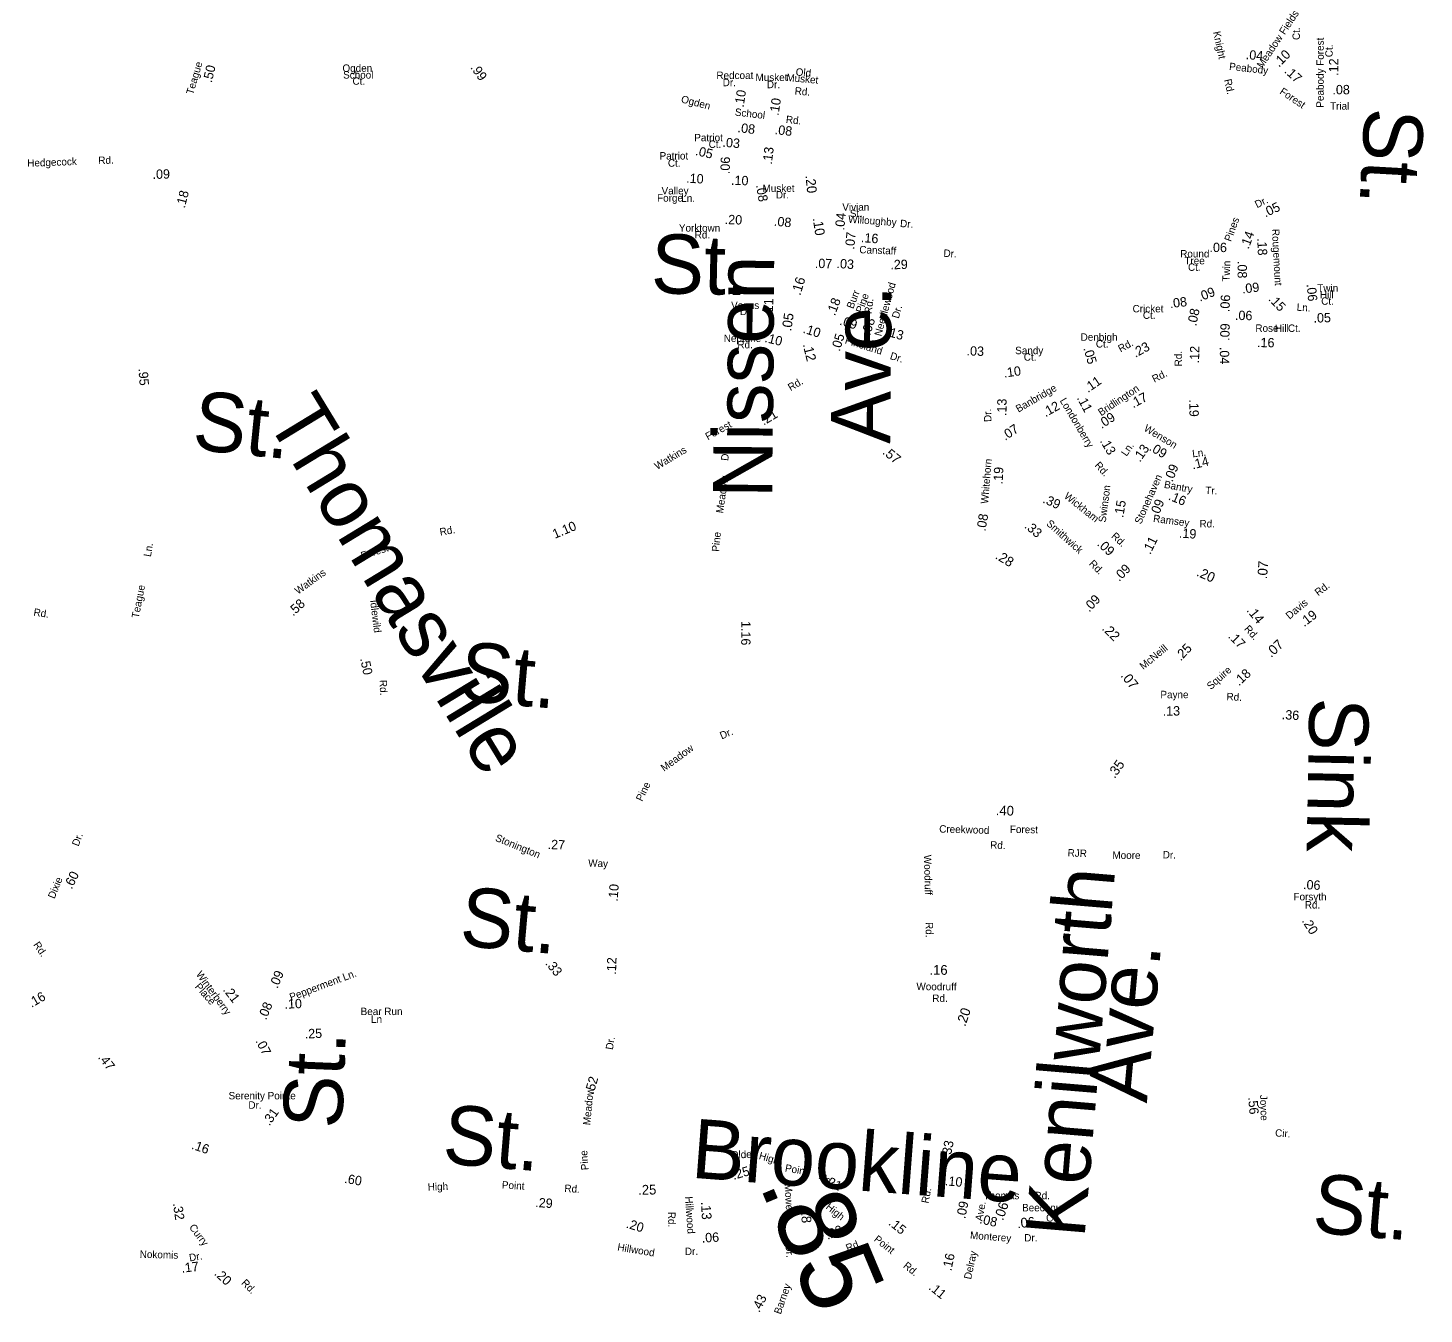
# Model space of a CAD drawing. Extents: x 1553981 to 1780076, y 812965 to 996873.
# Drawn here: x 1638848 to 1641085, y 844513 to 846574 of the extents above; entities that cross this region are included whole.
import ezdxf

# ---------------------------------------------------------------- set-up
doc = ezdxf.new("R2010")
doc.units = 0
for name, color, linetype in [('Exist Road Non-System Type 51 Label', 7, 'Continuous'), ('Exist Road Primary NC Service Mileage Hundredths English Label', 7, 'Continuous'), ('Exist Road Secondary Mileage Hundredths English Label', 7, 'Continuous'), ('Map Preparation Border Antique Large Shape', 7, 'Continuous')]:
    doc.layers.add(name, color=color, linetype=linetype)

msp = doc.modelspace()

# ---------------------------------------------------------------- texts
at = {"layer": 'Exist Road Non-System Type 51 Label'}
for s, height, rotation, p in [('Musket', 11.87, 355.0383, (1640063, 846488.8)), ('Old', 11.87, 355.0383, (1640077.9, 846497.7)), ('Rd.', 11.87, 355.0383, (1640076.3, 846467.3)), ('St.', 95, 266.8277, (1640990.7, 846447.1)), ('Nissen', 95, 89.4961, (1640040.5, 845820.3)), ('Ave.', 95, 89.4961, (1640229.7, 845907.2)), ('St.', 95, 354.1762, (1639109.5, 845898.6)), ('St.', 95, 355.0071, (1639537.2, 845496.3)), ('Sink', 95, 268.839, (1640902.1, 845501.2)), ('Woodruff', 11.88, 271.5561, (1640283.7, 845248.5)), ('RJR', 11.88, 357.842, (1640514, 845246.1)), ('Moore', 11.88, 359.6151, (1640585.9, 845242.2)), ('Dr.', 11.88, 358.7043, (1640666.5, 845243)), ('Kenilworth', 95, 85.2353, (1640541.1, 844633.2)), ('St.', 95, 354.8637, (1639538, 845103.4)), ('Rd.', 11.88, 270.6759, (1640286.5, 845140.8)), ('Ave.', 95, 84.8143, (1640641.1, 844850)), ('St.', 95, 87.6256, (1639351, 844808.9)), ('St.', 95, 355.2864, (1639510.6, 844754.3)), ('Brookline', 95, 355.6196, (1639909.3, 844731.3)), ('Olde', 11.88, 1.4798, (1639974.4, 844762)), ('High', 11.88, 343.7753, (1640018.5, 844761.4)), ('Point', 11.88, 349.7009, (1640060.5, 844741.3)), ('Rd.', 11.88, 326.6777, (1640114, 844730.7)), ('St.', 95, 355.2864, (1640904.8, 844643.6))]:
    msp.add_text(s, height=height, rotation=rotation, dxfattribs=at).set_placement(p)
at = {"layer": 'Exist Road Primary NC Service Mileage Hundredths English Label'}
for s, rotation, p in [('.20', 276.273, (1640093.8, 846337.1)), ('.10', 278.9149, (1640105.5, 846268.8)), ('.16', 73.1063, (1640085.7, 846144.2)), ('.05', 81.3844, (1640071.1, 846087.1)), ('.12', 283.8243, (1640089.5, 846066.5)), ('.57', 320.6718, (1640216.3, 845892.2)), ('.28', 328.9468, (1640397, 845724.1)), ('.22', 314.9825, (1640568, 845610.4)), ('.07', 308.4009, (1640598.4, 845535.4)), ('.35', 54.622, (1640589.6, 845370)), ('.20', 71.4128, (1640350, 844972.6))]:
    msp.add_text(s, height=15.62, rotation=rotation, dxfattribs=at).set_placement(p)
at = {"layer": 'Exist Road Secondary Mileage Hundredths English Label'}
for s, height, rotation, p in [('.04', 15, 355.4279, (1640799.3, 846523.9)), ('.10', 15, 44.9886, (1640852.9, 846510.1)), ('.50', 15, 76.6761, (1639142.3, 846485.2)), ('.99', 15, 305.3202, (1639556.3, 846510.3)), ('.12', 15, 89.4644, (1640947.9, 846497)), ('.17', 15, 318.0238, (1640860.4, 846503.1)), ('.10', 15, 81.5899, (1639994.8, 846445.9)), ('.10', 15, 81.3505, (1640050.7, 846432.7)), ('.08', 15, 353.3758, (1639984.6, 846407)), ('.08', 15, 353.9569, (1640044.2, 846403.7)), ('.05', 15, 347.2345, (1639916.5, 846370.3)), ('.03', 15, 355.1908, (1639960.5, 846383.5)), ('.13', 15, 83.3511, (1640040, 846354.6)), ('.06', 15, 88.6371, (1639972.5, 846339.4)), ('.09', 15, 1.4143, (1639047.6, 846331.8)), ('.10', 15, 356.9647, (1639902.5, 846325.8)), ('.10', 15, 358.2291, (1639974.5, 846322.4)), ('.18', 15, 75.6085, (1639099, 846284.2)), ('.08', 15, 279.7632, (1640014.6, 846321.7)), ('.05', 15, 25.3582, (1640831.2, 846269.9)), ('.20', 15, 358.1589, (1639964.4, 846259.6)), ('.08', 15, 354.2894, (1640042.9, 846257)), ('.04', 15, 84.4984, (1640156, 846249)), ('.07', 15, 84.2806, (1640172, 846218.3)), ('.16', 15, 355.5419, (1640182.5, 846230.7)), ('.14', 15, 69.9202, (1640804.2, 846218.5)), ('.06', 15, 359.4462, (1640741.5, 846214.8)), ('.18', 15, 272.6676, (1640818, 846236.7)), ('.07', 15, 358.8439, (1640108.9, 846189.2)), ('.03', 15, 356.4704, (1640143.4, 846189.1)), ('.29', 15, 1.2783, (1640230.2, 846187)), ('.08', 15, 270.061, (1640786.6, 846200.4)), ('.09', 15, 21.8452, (1640726.2, 846135)), ('.09', 15, 6.7506, (1640794.4, 846148.1)), ('.06', 15, 275.1937, (1640897.2, 846162.9)), ('.11', 15, 88.7817, (1640041.8, 846112.5)), ('.18', 15, 69.0908, (1640141, 846111.7)), ('.08', 15, 7.3199, (1640678.6, 846124.6)), ('.06', 15, 87.24, (1640773.5, 846118.2)), ('.15', 15, 313.8323, (1640835.1, 846138.2)), ('.09', 15, 342.9488, (1640147.6, 846098.5)), ('.08', 15, 72.2611, (1640197.5, 846080)), ('.08', 15, 78.4291, (1640720.3, 846095.3)), ('.06', 15, 358.876, (1640782.3, 846105.9)), ('.05', 15, 1.2033, (1640908.4, 846101.6)), ('.10', 15, 342.486, (1640088.9, 846085.6)), ('.13', 15, 344.2998, (1640222, 846080.9)), ('.09', 15, 88.4511, (1640773.4, 846072.3)), ('.10', 15, 345.9047, (1640027.7, 846070.8)), ('.05', 15, 72.9747, (1640148.8, 846054.6)), ('.23', 15, 28.3738, (1640622.8, 846045.2)), ('.16', 15, 358.978, (1640817.7, 846062.4)), ('.03', 15, 358.2344, (1640352, 846049)), ('.05', 15, 286.4205, (1640539.2, 846060.4)), ('.12', 15, 88.8553, (1640724.8, 846036.2)), ('.04', 15, 270.2334, (1640758.1, 846062.6)), ('.95', 15, 274.2821, (1639024.8, 846027.9)), ('.10', 15, 7.7121, (1640412.5, 846013.5)), ('.11', 15, 34.5633, (1640546.8, 845988.8)), ('.13', 15, 89.4571, (1640416.1, 845951.8)), ('.12', 15, 29.3203, (1640478.8, 845949.9)), ('.11', 15, 297.825, (1640528.5, 845980.9)), ('.17', 15, 28.2868, (1640619.2, 845964.2)), ('.19', 15, 271.2104, (1640708.9, 845978.4)), ('.21', 15, 30.9148, (1640027, 845936.4)), ('.09', 15, 32.8655, (1640568.7, 845931.1)), ('.07', 15, 33.4917, (1640414, 845912.1)), ('.13', 15, 300.681, (1640565.4, 845911.9)), ('.13', 15, 55.4863, (1640630.1, 845877)), ('.09', 15, 329.1096, (1640643.7, 845897.8)), ('.14', 15, 13.9643, (1640714.7, 845866.3)), ('.19', 15, 87.1366, (1640409.9, 845842.1)), ('.09', 15, 68.0322, (1640682, 845845.2)), ('.39', 15, 336.0442, (1640473.1, 845813.5)), ('.16', 15, 337.677, (1640674.5, 845818.3)), ('.15', 15, 80.5833, (1640603.2, 845788.2)), ('.09', 15, 67.6919, (1640659, 845788.9)), ('1.10', 15, 22.8071, (1639692.3, 845755)), ('.08', 15, 80.4918, (1640382.4, 845766.5)), ('.33', 15, 319.0495, (1640443.9, 845773.9)), ('.11', 15, 64.0017, (1640646.6, 845729.1)), ('.19', 15, 356.3083, (1640692.2, 845757.1)), ('.09', 15, 316.9064, (1640560.4, 845745.6)), ('.09', 15, 45.2559, (1640596.9, 845685.9)), ('.20', 15.62, 336.3706, (1640719.5, 845696.3)), ('.07', 15.62, 85.978, (1640833.7, 845690.1)), ('.09', 15, 46.3676, (1640548.7, 845636.7)), ('.58', 15, 43.1805, (1639272.9, 845630.3)), ('.14', 15.62, 308.6598, (1640800.2, 845640)), ('.19', 15, 37.2508, (1640893.3, 845613.4)), ('1.16', 15, 270.0429, (1639990.9, 845623.4)), ('.17', 15, 314.4571, (1640770.4, 845597.9)), ('.25', 15, 46.1055, (1640695.3, 845558.4)), ('.07', 15.62, 42.8137, (1640840.4, 845564)), ('.50', 15, 281.514, (1639380.2, 845563.1)), ('.18', 15, 42.7259, (1640788.8, 845518.5)), ('.13', 15, 0.4643, (1640666.6, 845471.7)), ('.36', 15, 356.7133, (1640857.1, 845466.1)), ('.40', 15.62, 358.1118, (1640398.8, 845312.3)), ('.27', 15, 357.8935, (1639680.5, 845258)), ('.60', 15, 64.0072, (1638917.9, 845192.5)), ('.10', 15, 85.5018, (1639792.7, 845173.5)), ('.06', 15, 356.9458, (1640891.2, 845193.8)), ('.20', 15, 302.2383, (1640889, 845142.8)), ('.12', 15, 87.9869, (1639790.2, 845056.3)), ('.09', 15, 67.7441, (1639247.7, 845033.5)), ('.33', 15, 309.1608, (1639676.2, 845074.2)), ('.16', 15.62, 359.5593, (1640292.7, 845056.5)), ('.16', 15, 30.1882, (1638853.5, 845003.3)), ('.21', 15, 307.828, (1639159.6, 845031.9)), ('.10', 15, 2.0327, (1639259.2, 845002)), ('.08', 15, 67.7441, (1639229.6, 844983)), ('.25', 15, 2.0327, (1639291.6, 844954.3)), ('.07', 15, 297.6877, (1639212, 844950.3)), ('.47', 15, 307.3711, (1638959.4, 844923.7)), ('.52', 15, 73.8957, (1639754.3, 844864.1)), ('.56', 15, 274.7242, (1640803.5, 844859.9)), ('.31', 15, 54.9332, (1639234.7, 844813.3)), ('.33', 15, 78.4253, (1640326.2, 844761.9)), ('.16', 15, 341.0643, (1639108.8, 844777.8)), ('.25', 15, 16.4129, (1639979, 844727.7)), ('.60', 15, 350.3029, (1639354.1, 844723)), ('.21', 15, 333.6176, (1640122.5, 844722)), ('.10', 15, 354.8276, (1640317.1, 844719)), ('.25', 15.62, 1.1137, (1639826, 844703.8)), ('.85', 125, 292.8045, (1640019.5, 844719.8)), ('.32', 15, 278.3385, (1639080, 844689.9)), ('.29', 15, 356.382, (1639660.5, 844684.2)), ('.13', 15.62, 273.3524, (1639926.4, 844692.5)), ('.18', 15.62, 273.0671, (1640086.5, 844687)), ('.09', 15, 79.1743, (1640350.1, 844664.6)), ('.06', 15.62, 71.2955, (1640410.6, 844661.6)), ('.20', 15, 343.2846, (1639805.5, 844651.3)), ('.20', 15, 22.0827, (1640129.4, 844631.6)), ('.15', 15, 320.6962, (1640226, 844656.7)), ('.08', 15, 347.5433, (1640372.2, 844658.2)), ('.06', 15.62, 5.9881, (1640433.8, 844650.2)), ('.06', 15, 3.3697, (1639928.1, 844627.1)), ('.17', 15, 6.182, (1639094.5, 844578.9)), ('.16', 15, 77.6676, (1640327.6, 844581)), ('.20', 15, 316.9279, (1639145.2, 844576.4)), ('.43', 15, 63.1823, (1640019.9, 844514.3)), ('.11', 15, 320.887, (1640290.3, 844553.4))]:
    msp.add_text(s, height=height, rotation=rotation, dxfattribs=at).set_placement(p)
msp.add_text('.08', height=15, dxfattribs=at).set_placement((1640938.6, 846467.5))
at = {"layer": 'Map Preparation Border Antique Large Shape'}
for s, height, rotation, p in [('Meadow Fields', 11.875, 56.287, (1640826.3, 846508.4)), ('Knight', 11.87, 282.151, (1640747.2, 846567.2)), ('Ct.', 11.88, 90, (1640886.5, 846554.5)), ('Peabody Forest', 11.875, 90, (1640924.7, 846446.1)), ('Ct.', 11.88, 90, (1640939, 846526.9)), ('Teague', 11.88, 73.5106, (1639112.4, 846466.1)), ('Peabody', 11.87, 353.6556, (1640772.6, 846506.6)), ('Rd.', 11.88, 282.4464, (1640764.9, 846490.7)), ('Forest', 11.88, 325.9578, (1640852.9, 846469.3)), ('Ogden', 11.88, 345.4945, (1639893.7, 846454.6)), ('School', 11.88, 353.3758, (1639980.3, 846433.5)), ('Rd.', 11.88, 353.9569, (1640062.1, 846421.6)), ('Hedgecock', 11.88, 2.0745, (1638846.8, 846351.3)), ('Rd.', 11.87, 1.9066, (1638960.7, 846355.6)), ('Dr.', 11.88, 26.1619, (1640817.7, 846284.8)), ('Willoughby', 11.88, 356.0053, (1640162.1, 846261.7)), ('Dr.', 11.87, 356.2256, (1640245.3, 846254.8)), ('Pines', 11.87, 69.9202, (1640776, 846230.5)), ('St.', 95, 358.8001, (1639845.8, 846148.8)), ('Rougemount', 11.87, 273.0008, (1640841.6, 846251.5)), ('Canstaff', 11.88, 357.8885, (1640180.1, 846212.8)), ('Dr.', 11.88, 356.5866, (1640314.9, 846207.2)), ('Twin', 11.88, 88.2646, (1640773.9, 846167.1)), ('Needlewood', 11.88, 74.6821, (1640215.5, 846079)), ('Burr', 11.88, 68.8556, (1640170.4, 846122.8)), ('Pine', 11.88, 70.4119, (1640185.3, 846116)), ('Rd.', 11.88, 82.9124, (1640199.9, 846115.1)), ('Ln.', 11.88, 356.2534, (1640881.1, 846120.7)), ('Dr.', 11.87, 74.1804, (1640243.4, 846107.3)), ('Pineland', 11.88, 342.486, (1640156.3, 846068.5)), ('Rd.', 11.88, 28.3738, (1640599, 846053.6)), ('Dr.', 11.88, 342.9488, (1640228.5, 846043.4)), ('Rd.', 11.88, 90.8279, (1640697.6, 846031.5)), ('Rd.', 11.88, 27.0878, (1640653.2, 846005.1)), ('Rd.', 11.88, 30.3265, (1640070.1, 845991.6)), ('Banbridge', 11.87, 30.1139, (1640435.3, 845957.2)), ('Bridlington', 11.875, 33.8211, (1640567.9, 845951.4)), ('Thomasville', 95, 301.3251, (1639227.7, 845947.9)), ('Londonberry', 11.875, 300.7867, (1640501.1, 845976.5)), ('Dr.', 11.87, 92.4399, (1640392.2, 845942.6)), ('Forest', 11.88, 28.937, (1639937.5, 845912.9)), ('Wenson', 11.88, 329.1096, (1640635.3, 845929)), ('Watkins', 11.88, 30.9371, (1639856.3, 845865.3)), ('Dr.', 11.88, 83.7099, (1639970.1, 845879.6)), ('Ln.', 11.88, 55.4863, (1640608.6, 845886.4)), ('Ln.', 11.88, 6.9051, (1640714.6, 845885.6)), ('Whitehorn', 11.88, 85.1147, (1640386.5, 845810.8)), ('Rd.', 11.87, 312.0464, (1640556.7, 845872.2)), ('Meadow', 11.88, 81.7854, (1639961.9, 845795.5)), ('Stonehaven', 11.88, 66.0889, (1640631.7, 845777.5)), ('Bantry', 11.88, 349.3261, (1640668, 845836.9)), ('Wickham', 11.88, 321.4457, (1640507.4, 845821.5)), ('Swinson', 11.88, 82.4949, (1640575.1, 845780.8)), ('Tr.', 11.88, 358.0444, (1640734.6, 845826.9)), ('Rd.', 11.88, 9.7868, (1639508.7, 845760.1)), ('Smithwick', 11.88, 318.1815, (1640479, 845778)), ('Ramsey', 11.88, 352.3388, (1640650.7, 845782.3)), ('Rd.', 11.88, 359.7682, (1640725.5, 845773.4)), ('Pine', 11.88, 84.6394, (1639955.5, 845734)), ('Rd.', 11.88, 316.9064, (1640583.2, 845758.1)), ('Ln.', 11.88, 80.3653, (1639044.7, 845725.6)), ('Forest', 11.88, 17.5176, (1639383.5, 845722)), ('Rd.', 11.88, 314.8495, (1640547.5, 845714.2)), ('Watkins', 11.88, 35.8364, (1639280.7, 845665.4)), ('Rd.', 11.88, 37.6077, (1640915.9, 845662.8)), ('Teague', 11.88, 79.054, (1639025.3, 845627.1)), ('Rd.', 11.87, 351.547, (1638856.1, 845632)), ('Idlewild', 11.87, 277.065, (1639396, 845656.5)), ('Davis', 11.88, 39.8238, (1640869.8, 845625.4)), ('Rd.', 11.88, 312.3862, (1640796.4, 845610.1)), ('McNeill', 11.88, 39.4751, (1640635.5, 845544.7)), ('Rd.', 11.88, 272.5573, (1639411.2, 845528.7)), ('Squire', 11.88, 42.0229, (1640743.7, 845512.5)), ('Payne', 11.88, 0.0174, (1640662.9, 845499.6)), ('Rd.', 11.88, 357.2188, (1640768.6, 845496.5)), ('Dr.', 11.88, 23.1503, (1639959.7, 845433.5)), ('Meadow', 11.88, 36.2316, (1639867.4, 845381.6)), ('Pine', 11.88, 64.1507, (1639832.2, 845333.3)), ('Creekwood', 11.88, 358.4275, (1640308.2, 845284.4)), ('Forest', 11.88, 358.9993, (1640421.5, 845283.8)), ('Dr.', 11.88, 68.97, (1638928.7, 845261.4)), ('Stonington', 11.87, 337.8606, (1639595.7, 845271.4)), ('Rd.', 11.88, 358.137, (1640389.8, 845258.7)), ('Way', 11.88, 357.8935, (1639745.5, 845229.8)), ('Dixie', 11.88, 67.5873, (1638890.2, 845177.3)), ('Rd.', 11.88, 304.9037, (1638855.7, 845104.4)), ('Winterberry', 11.875, 306.1773, (1639116.5, 845057)), ('Pepperment Ln.', 11.875, 20.567, (1639269.6, 845014.5)), ('Place', 11.87, 311.5002, (1639114.5, 845036.7)), ('Woodruff', 11.87, 359.5476, (1640271.8, 845031.8)), ('Rd.', 11.88, 0.3627, (1640297.3, 845012.8)), ('Dr.', 11.88, 80.9234, (1639785.2, 844935.6)), ('Meadow', 11.87, 84.3627, (1639748.8, 844814.9)), ('Joyce', 11.88, 272.1361, (1640822.3, 844863.8)), ('Cir.', 11.88, 356.1264, (1640846.4, 844797.3)), ('Pine', 11.88, 94.2875, (1639746.5, 844743.7)), ('High', 11.87, 1.8816, (1639488.7, 844710.4)), ('Point', 11.88, 356.7572, (1639607.1, 844713.9)), ('Rd.', 11.88, 356.2289, (1639707.3, 844708.5)), ('Hillwood', 11.88, 273.7761, (1639901, 844700.8)), ('Mowery', 11.88, 273.0671, (1640060.5, 844721.2)), ('Rd.', 11.88, 78.8536, (1640291.1, 844689.3)), ('High', 11.88, 321.0622, (1640125.4, 844682.4)), ('Ave.', 11.88, 79.3771, (1640377.4, 844661)), ('Curry', 11.88, 307.0863, (1639105.4, 844651.5)), ('Rd.', 11.88, 270.4026, (1639873.8, 844676.5)), ('Cir.', 11.87, 5.6301, (1640480.2, 844660.2)), ('Point', 11.88, 321.8709, (1640202.7, 844630.6)), ('Monterey', 11.87, 355.5837, (1640357.4, 844633.4)), ('Nokomis', 11.88, 358.5959, (1639026.8, 844602.8)), ('Hillwood', 11.88, 350.4985, (1639791.9, 844614.6)), ('Dr.', 11.88, 0.4774, (1639900.7, 844607.2)), ('Dr.', 11.88, 274.6069, (1640061.8, 844623.8)), ('Rd,', 11.88, 22.0951, (1640161.6, 844612.3)), ('Delray', 11.88, 77.8234, (1640359.3, 844567.5)), ('Dr.', 11.88, 9.574, (1639107.1, 844596.9)), ('Rd.', 11.88, 320.6962, (1640249.7, 844588.3)), ('Rd.', 11.88, 314.3136, (1639188.9, 844561.7)), ('Barney', 11.88, 70.8412, (1640054.3, 844511.4))]:
    msp.add_text(s, height=height, rotation=rotation, dxfattribs=at).set_placement(p)
for s, height, p in [('Ogden', 11.88, (1639351.8, 846503.5)), ('School', 11.88, (1639352.9, 846492.7)), ('Ct.', 11.88, (1639367.9, 846482.8)), ('Redcoat', 11.88, (1639951.2, 846492)), ('Dr.', 11.88, (1639961.3, 846480.5)), ('Musket', 11.88, (1640013.9, 846488.7)), ('Dr.', 11.88, (1640032.1, 846477.3)), ('Trial', 11.88, (1640934.8, 846442.9)), ('Patriot', 11.88, (1639915.7, 846392.2)), ('Ct.', 11.88, (1639938.8, 846381.6)), ('Patriot', 11.88, (1639860.1, 846363)), ('Ct.', 11.88, (1639873.5, 846351.4)), ('Valley', 11.88, (1639863.3, 846307)), ('Musket', 11.88, (1640025.2, 846311)), ('Dr.', 11.88, (1640046.5, 846300.5)), ('Forge', 11.88, (1639856.1, 846295.5)), ('Ln.', 11.88, (1639894.9, 846295.1)), ('Vivian', 11.88, (1640153, 846280.9)), ('St.', 11.88, (1640165.1, 846270.6)), ('Yorktown', 11.88, (1639891.1, 846247.4)), ('Rd.', 11.88, (1639916.4, 846236.4)), ('Round', 11.88, (1640694.6, 846206)), ('Tree', 11.88, (1640701.3, 846194.9)), ('Ct.', 11.88, (1640707.1, 846184.6)), ('Twin', 11.88, (1640914.3, 846151.1)), ('Venus', 11.88, (1639974.8, 846123.4)), ('Hill', 11.88, (1640918.4, 846140.6)), ('Ct.', 11.88, (1640920.6, 846130.2)), ('Dr.', 11.88, (1639988.9, 846113.7)), ('Cricket', 11.88, (1640618.3, 846118)), ('Ct.', 11.88, (1640634.8, 846107.6)), ('Rose', 11.88, (1640815.1, 846086.8)), ('Hill', 11.88, (1640846.5, 846086.6)), ('Ct.', 11.88, (1640867.3, 846086.7)), ('Neptune', 11.88, (1639963, 846070.6)), ('Rd.', 11.88, (1639984.8, 846060.4)), ('Denbigh', 11.88, (1640535, 846072.5)), ('Ct.', 11.88, (1640559.4, 846061.6)), ('Sandy', 11.88, (1640430.1, 846051)), ('Ct.', 11.88, (1640443.9, 846040.6)), ('Forsyth', 11.88, (1640876.2, 845175.6)), ('Rd.', 11.88, (1640894.3, 845162.6)), ('Bear Run', 11.88, (1639381, 844991.8)), ('Ln', 11.88, (1639397.6, 844979.3)), ('Serenity Pointe ', 11.875, (1639169.3, 844856.7)), ('Dr.', 11.88, (1639201.1, 844841.7)), ('Thomas', 11.88, (1640379.3, 844696.7)), ('Rd.', 11.88, (1640461.1, 844696.7)), ('Beechnut', 11.88, (1640441.2, 844677.2)), ('Dr.', 11.88, (1640444.6, 844629))]:
    msp.add_text(s, height=height, dxfattribs=at).set_placement(p)

doc.saveas('drawing.dxf')
